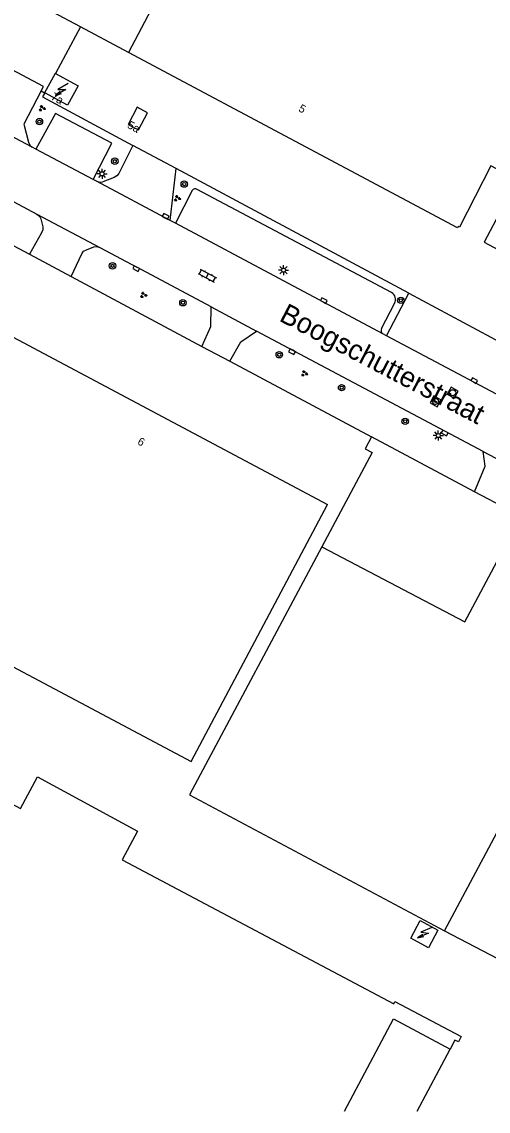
# Model space of a CAD drawing. Extents: x 136000 to 138005, y 398500 to 400500.
# Drawn here: x 136306.7 to 136364.9, y 398500 to 398635.7 of the extents above; entities that cross this region are included whole.
import ezdxf

# ---------------------------------------------------------------- set-up
doc = ezdxf.new("R2010")
doc.units = 0
for name, color, linetype in [('gg-afsc-hekwerk', 7, 'Continuous'), ('gg-afsc-muur', 7, 'Continuous'), ('gg-anno-huisnummerreeks BGT', 7, 'Continuous'), ('gg-anno-openbare ruimte label', 7, 'Continuous'), ('gg-bbg-bijgebouw', 7, 'Continuous'), ('gg-bbg-gedigitaliseerde bebouwing', 7, 'Continuous'), ('gg-bbg-hoofdgebouw', 7, 'Continuous'), ('gg-bbg-onder overbouw', 7, 'Continuous'), ('gg-bbg-pand overbouw', 7, 'Continuous'), ('gg-bbg-tussenscheiding', 7, 'Continuous'), ('gg-knt-verharding', 7, 'Continuous'), ('gg-knt-verharding nz', 7, 'Continuous'), ('gt-symb-boom', 7, 'Continuous'), ('gt-symb-groenvak', 7, 'Continuous'), ('gt-symb-klinker verharding', 7, 'Continuous'), ('gt-symb-kolk', 7, 'Continuous'), ('gt-symb-lichtmast', 7, 'Continuous'), ('gt-symb-rioolschacht', 7, 'Continuous'), ('gt-symb-trafo symbool', 7, 'Continuous')]:
    doc.layers.add(name, color=color, linetype=linetype)

# ---------------------------------------------------------------- blocks, each defined once
blk = doc.blocks.new('gt0-HSP')
at = {"layer": 'gt-symb-trafo symbool'}
for points in [[(0.77, 0.75), (-0.53, 0), (0.47, 0), (-0.83, -0.75)], [(-0.22, -0.24), (-0.83, -0.75), (-0.08, -0.48)]]:
    blk.add_lwpolyline(points, dxfattribs=at)
blk = doc.blocks.new('gt0-LMAST')
at = {"layer": 'gt-symb-lichtmast'}
for p, q in [((-0.18, 0.17), (-0.45, 0.44)), ((-0.01, 0.25), (-0.01, 0.62)), ((0.17, 0.17), (0.44, 0.44)), ((-0.26, 0), (-0.63, 0)), ((-0.18, -0.18), (-0.45, -0.45)), ((-0.01, -0.25), (-0.01, -0.63)), ((0.44, -0.45), (0.17, -0.18)), ((0.24, 0), (0.62, 0))]:
    blk.add_line(p, q, dxfattribs=at)
blk.add_circle((-0.01, 0), 0.25, dxfattribs=at)
blk = doc.blocks.new('gt0-KOLK')
at = {"layer": 'gt-symb-kolk'}
blk.add_lwpolyline([(0, 0), (0.37, 0), (0.37, 0.4), (-0.38, 0.4), (-0.38, 0), (0, 0)], dxfattribs=at)
blk = doc.blocks.new('gt0-BOOM')
at = {"layer": 'gt-symb-boom'}
for radius in [0.4, 0.2]:
    blk.add_circle((0, 0), radius, dxfattribs=at)
blk = doc.blocks.new('gt0-RS')
at = {"layer": 'gt-symb-rioolschacht'}
blk.add_lwpolyline([(-0.5, -0.5), (0.5, -0.5), (0.5, 0.5), (-0.5, 0.5)], close=True, dxfattribs=at)
blk.add_circle((0, 0), 0.375, dxfattribs=at)
blk = doc.blocks.new('gt0-GRVAK')
at = {"layer": 'gt-symb-groenvak'}
for p, q in [((-0.11, 0.19), (-0.23, 0.24)), ((-0.18, 0.15), (0.09, 0.15)), ((-0.09, 0.21), (-0.16, 0.32)), ((-0.05, 0.21), (-0.05, 0.39)), ((0, 0.21), (0.06, 0.32)), ((0.01, 0.19), (0.13, 0.24)), ((0.26, -0.05), (0.2, 0.06)), ((0.3, -0.05), (0.3, 0.13)), ((0.35, -0.05), (0.41, 0.06)), ((-0.24, -0.23), (-0.36, -0.18)), ((-0.32, -0.26), (-0.05, -0.26)), ((-0.23, -0.21), (-0.29, -0.1)), ((-0.18, -0.2), (-0.18, -0.02)), ((-0.14, -0.21), (-0.07, -0.1)), ((-0.12, -0.23), (0, -0.18)), ((0.24, -0.07), (0.12, -0.02)), ((0.17, -0.11), (0.44, -0.11)), ((0.37, -0.07), (0.49, -0.02))]:
    blk.add_line(p, q, dxfattribs=at)
blk = doc.blocks.new('gt0-KL1')
at = {"layer": 'gt-symb-klinker verharding'}
for p, q in [((-1.15, 0.3), (1.15, 0.3)), ((-1, -0.3), (-1, 0.3)), ((-0.5, 0.3), (-0.5, 0.45)), ((0, -0.3), (0, 0.3)), ((0.5, 0.3), (0.5, 0.45)), ((1, -0.3), (1, 0.3)), ((-1.15, -0.3), (1.15, -0.3)), ((-0.5, -0.45), (-0.5, -0.3)), ((0.5, -0.45), (0.5, -0.3))]:
    blk.add_line(p, q, dxfattribs=at)

msp = doc.modelspace()

# ---------------------------------------------------------------- linework, layer by layer
at = {"layer": 'gg-afsc-hekwerk'}
for p, q in [((136314.07, 398635.02), (136310.96, 398629.21)), ((136325.98, 398617.4), (136320.6, 398620.27)), ((136354.98, 398601.87), (136325.98, 398617.4)), ((136290.57, 398615.77), (136307.7, 398606.74)), ((136307.7, 398606.74), (136312.89, 398603.96)), ((136312.89, 398603.96), (136329.17, 398595.24)), ((136354.98, 398601.87), (136366.92, 398595.48)), ((136329.17, 398595.24), (136332.65, 398593.38)), ((136332.65, 398593.38), (136350.32, 398583.96)), ((136363.18, 398577.13), (136362, 398577.76)), ((136367.43, 398574.89), (136363.18, 398577.13)), ((136359.43, 398522.45), (136379.13, 398512.21))]:
    msp.add_line(p, q, dxfattribs=at)
msp.add_lwpolyline([(136309.61, 398626.81), (136309.33, 398626.3), (136320.6, 398620.27)], dxfattribs=at)
at = {"layer": 'gg-afsc-muur'}
msp.add_line((136362, 398577.76), (136350.32, 398583.96), dxfattribs=at)
msp.add_lwpolyline([(136350.32, 398583.96), (136349.53, 398582.5), (136350.4, 398582.04), (136344.13, 398570.29)], dxfattribs=at)
at = {"layer": 'gg-bbg-bijgebouw'}
msp.add_line((136309.61, 398626.81), (136309.59, 398626.82), dxfattribs=at)
msp.add_lwpolyline([(136355.21, 398521.55), (136356.4, 398523.75), (136358.61, 398522.56), (136357.41, 398520.35), (136355.21, 398521.55)], dxfattribs=at)
at = {"layer": 'gg-bbg-gedigitaliseerde bebouwing'}
for points in [[(136285.23, 398566.18), (136327.87, 398543.55), (136344.86, 398575.57)], [(136278.9, 398500), (136300.71, 398540.81), (136306.57, 398537.68), (136308.68, 398541.63), (136321.18, 398534.87)]]:
    msp.add_lwpolyline(points, dxfattribs=at)
at = {"layer": 'gg-bbg-hoofdgebouw'}
for p, q in [((136314.07, 398635.02), (136275.4, 398655.62)), ((136320.04, 398631.84), (136314.07, 398635.02)), ((136302.23, 398598.2), (136344.86, 398575.57)), ((136321.18, 398534.87), (136319.26, 398531.32))]:
    msp.add_line(p, q, dxfattribs=at)
for points in [[(136368.47, 398615.97), (136365.21, 398617.73), (136361.3, 398610.07), (136361.13, 398610.16), (136361.04, 398610), (136320.04, 398631.84)], [(136310.96, 398629.21), (136310.9, 398629.24), (136309.59, 398626.82)], [(136310.96, 398629.21), (136313.75, 398627.68), (136312.43, 398625.26), (136309.61, 398626.81)], [(136319.99, 398622.87), (136321.27, 398622.19), (136322.42, 398624.34), (136321.14, 398625.03), (136319.99, 398622.87)], [(136368.47, 398615.97), (136364.35, 398608.21), (136368.49, 398606.01)], [(136344.13, 398570.29), (136361.96, 398560.92), (136368.97, 398574.08)], [(136344.13, 398570.29), (136327.64, 398539.39), (136359.43, 398522.45)], [(136359.43, 398522.45), (136366.9, 398536.46), (136373.07, 398533.08), (136379.51, 398545.15), (136378.9, 398545.48), (136381.23, 398549.86), (136385.4, 398547.64), (136391.11, 398558.31)], [(136319.26, 398531.32), (136353.09, 398513.39), (136353.23, 398513.67), (136361.5, 398509.29), (136361.16, 398508.62), (136360.7, 398508.85), (136360.12, 398507.74)]]:
    msp.add_lwpolyline(points, dxfattribs=at)
at = {"layer": 'gg-bbg-onder overbouw'}
msp.add_lwpolyline([(136346.97, 398500), (136353.06, 398511.49), (136360.12, 398507.74)], dxfattribs=at)
at = {"layer": 'gg-bbg-pand overbouw'}
msp.add_line((136356.02, 398500), (136360.12, 398507.74), dxfattribs=at)
at = {"layer": 'gg-bbg-tussenscheiding'}
msp.add_line((136338.72, 398667.14), (136320.04, 398631.84), dxfattribs=at)
at = {"layer": 'gg-knt-verharding'}
for p, q in [((136309.16, 398627.08), (136309.59, 398626.82)), ((136308.48, 398619.8), (136308.02, 398620.04)), ((136320.6, 398620.27), (136318.82, 398616.77)), ((136325.23, 398610.91), (136325.98, 398617.4)), ((136316.07, 398615.8), (136315.62, 398616.02)), ((136318.27, 398616.26), (136316.85, 398615.75)), ((136327.96, 398614.66), (136325.91, 398610.57)), ((136352.81, 398601.94), (136328.59, 398614.77)), ((136309.1, 398611.11), (136309.35, 398610.13)), ((136325.91, 398610.57), (136325.23, 398610.91)), ((136309.19, 398609.38), (136307.7, 398606.74)), ((136312.89, 398603.96), (136314.21, 398606.76)), ((136314.79, 398607.27), (136315.71, 398607.63)), ((136316.47, 398607.57), (136321.09, 398605.1)), ((136330.34, 398600.16), (136321.09, 398605.1)), ((136352.2, 398596.57), (136354.98, 398601.87)), ((136351.57, 398597.46), (136353.21, 398600.58)), ((136364.23, 398582.16), (136336, 398597.15)), ((136352.2, 398596.57), (136351.75, 398596.8))]:
    msp.add_line(p, q, dxfattribs=at)
for points in [[(136309.16, 398627.08), (136309.43, 398627.6), (136271.26, 398647.89)], [(136309.16, 398627.08), (136306.98, 398622.93), (136307.56, 398620.66)], [(136315.62, 398616.02), (136317.98, 398620.54), (136310.95, 398624.26), (136308.48, 398619.8)], [(136307.56, 398620.66), (136307.73, 398620.3), (136308.02, 398620.04)], [(136294.05, 398619.42), (136302.23, 398615.12), (136308.62, 398611.7)], [(136318.82, 398616.77), (136318.59, 398616.46), (136318.27, 398616.26)], [(136316.07, 398615.8), (136316.45, 398615.69), (136316.85, 398615.75)], [(136308.62, 398611.7), (136308.93, 398611.46), (136309.1, 398611.11)], [(136309.35, 398610.13), (136309.35, 398609.74), (136309.19, 398609.38)], [(136314.21, 398606.76), (136314.45, 398607.08), (136314.79, 398607.27)], [(136315.71, 398607.63), (136316.1, 398607.68), (136316.47, 398607.57)], [(136329.17, 398595.24), (136330.31, 398597.71), (136330.34, 398600.16)], [(136332.65, 398593.38), (136334.04, 398595.81), (136336, 398597.15)], [(136363.18, 398577.13), (136364.51, 398580.32), (136364.23, 398582.16)]]:
    msp.add_lwpolyline(points, dxfattribs=at)
for centre, radius, start, end in [((136328.33, 398614.4), 0.453, 55.3923, 145.0086), ((136352.32, 398601.06), 1.01, 331.7757, 61.0034), ((136352.03, 398597.24), 0.515, 154.1197, 236.8925)]:
    msp.add_arc(centre, radius, start, end, dxfattribs=at)
at = {"layer": 'gg-knt-verharding nz'}
for p, q in [((136308.02, 398620.04), (136267.77, 398641.37)), ((136315.62, 398616.02), (136308.48, 398619.8)), ((136325.23, 398610.91), (136316.07, 398615.8)), ((136308.62, 398611.7), (136316.47, 398607.57)), ((136351.75, 398596.8), (136325.91, 398610.57)), ((136330.34, 398600.16), (136336, 398597.15)), ((136365.92, 398589.29), (136352.2, 398596.57)), ((136364.23, 398582.16), (136371.43, 398578.34))]:
    msp.add_line(p, q, dxfattribs=at)

# ---------------------------------------------------------------- block references
at = {"layer": 'gt-symb-boom'}
for p in [(136308.94, 398623.23), (136318.34, 398618.3), (136326.99, 398615.45), (136318.05, 398605.27), (136326.82, 398600.67), (136353.98, 398600.98), (136338.83, 398594.2), (136346.6, 398590.1), (136354.52, 398585.91)]:
    msp.add_blockref('gt0-BOOM', p, dxfattribs=at)
at = {"layer": 'gt-symb-groenvak'}
for p in [(136309.26, 398624.89), (136326.11, 398613.68), (136321.9, 398601.63), (136341.95, 398591.86)]:
    msp.add_blockref('gt0-GRVAK', p, dxfattribs=at)
at = {"layer": 'gt-symb-klinker verharding', "rotation": -27.974729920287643}
msp.add_blockref('gt0-KL1', (136329.86, 398604.04), dxfattribs=at)
at = {"layer": 'gt-symb-kolk'}
for p, rotation in [((136324.58, 398611.26), -28.102823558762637), ((136321.09, 398605.1), 151.89717643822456), ((136344.29, 398600.77), -27.974729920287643), ((136340.51, 398594.76), 152.15337781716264), ((136363.04, 398590.81), -28.1533465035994), ((136359.54, 398584.65), 151.89717643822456)]:
    msp.add_blockref('gt0-KOLK', p, dxfattribs=dict(at, rotation=rotation))
at = {"layer": 'gt-symb-lichtmast'}
for p in [(136316.75, 398616.73), (136339.37, 398604.73), (136358.66, 398584.14)]:
    msp.add_blockref('gt0-LMAST', p, dxfattribs=at)
at = {"layer": 'gt-symb-rioolschacht'}
for p, rotation in [((136360.44, 398589.47), -29.282828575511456), ((136358.3, 398588.39), -28.99897714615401)]:
    msp.add_blockref('gt0-RS', p, dxfattribs=dict(at, rotation=rotation))
at = {"layer": 'gt-symb-trafo symbool'}
msp.add_blockref('gt0-HSP', (136311.76, 398627.23), dxfattribs=at)
at = {"layer": 'gt-symb-trafo symbool', "rotation": -7.530253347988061}
msp.add_blockref('gt0-HSP', (136356.98, 398522.23), dxfattribs=at)

# ---------------------------------------------------------------- texts
at = {"layer": 'gg-anno-huisnummerreeks BGT'}
for s, rotation, p in [('7a', 331.3, (136310.28, 398626.05)), ('5', 332, (136341.14, 398624.57)), ('5a', 331.7, (136319.81, 398622.5)), ('6', 332, (136321.07, 398583.1))]:
    msp.add_text(s, height=1, rotation=rotation, dxfattribs=at).set_placement(p)
at = {"layer": 'gg-anno-openbare ruimte label'}
msp.add_text('Boogschutterstraat', height=2.5, rotation=332.4, dxfattribs=at).set_placement((136338.69, 398598.48))

doc.saveas('drawing.dxf')
